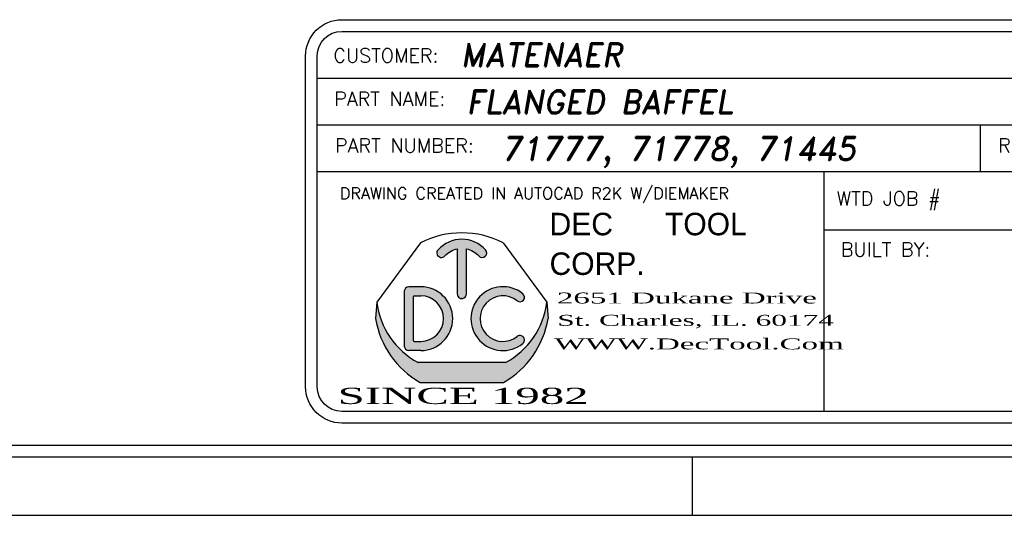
# Model space of a CAD drawing. Header units: inches. Extents: x 220 to 877, y 4 to 174.
# Tile 492 of 656: x 571.53 to 575.75, y 37.75 to 39.87. Entities that reach past the tile are written whole.
import ezdxf
from ezdxf.enums import TextEntityAlignment as Align

# ---------------------------------------------------------------- set-up
doc = ezdxf.new("R2010")
doc.units = ezdxf.units.IN
doc.header["$LTSCALE"] = 0.5
doc.header["$MEASUREMENT"] = 0
doc.layers.add('SID-M-D', color=42, linetype='Continuous')
doc.layers.add('SID-M-S', color=105, linetype='Continuous')
doc.styles.add('DARREN', font='dutchi.ttf')
doc.styles.add('PTI', font='romand.shx', dxfattribs={"oblique": 10})
doc.styles.add('R', font='ROMAND.SHX')
doc.styles.add('ROMANS', font='ROMANS.shx', dxfattribs={"height": 0.125})
doc.styles.add('TITTLE', font='vinet.ttf')

# ---------------------------------------------------------------- blocks, each defined once
blk = doc.blocks.new('*U9')
at = {"layer": 'SID-M-S'}
for p, q in [((-34.00000000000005, -0.2500000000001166), (-1.13242748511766e-14, -0.2499999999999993)), ((-34.00000000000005, -0.3000000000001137), (-1.13242748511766e-14, -0.3)), ((-4.999999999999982, -0.300000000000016), (-4.999999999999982, -0.5500000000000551)), ((-34.00000000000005, -0.550000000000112), (2.886579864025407e-15, -0.55))]:
    blk.add_line(p, q, dxfattribs=at)
blk = doc.blocks.new('JM_TITTLE_BOX_SID')
at = {"layer": 'SID-M-S'}
h = blk.add_hatch(color=5, dxfattribs=at)
edge = h.paths.add_edge_path()
edge.add_arc((-5.986244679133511, 0.4950859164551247), 0.09767006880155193, 101.536958, 138.1897)
edge.add_arc((-6.073603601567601, 0.5732219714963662), 0.01953401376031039, 138.1897, 318.1897, ccw=False)
edge.add_arc((-5.986244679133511, 0.4950859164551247), 0.1367380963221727, 41.810299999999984, 138.1897, ccw=False)
edge.add_arc((-5.898875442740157, 0.5732104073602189), 0.01953401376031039, -138.1439400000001, 41.85608500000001, ccw=False)
edge.add_arc((-5.986244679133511, 0.4950859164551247), 0.09767006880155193, 41.791991, 78.46304)
edge.add_line((-5.966710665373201, 0.5907825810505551), (-5.966710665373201, 0.3974164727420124))
edge.add_arc((-5.986244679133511, 0.3974139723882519), 0.01953401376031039, -180.0073369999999, 0.0073369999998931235, ccw=False)
edge.add_line((-6.005778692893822, 0.3974164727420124), (-6.005778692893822, 0.5907825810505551))
h = blk.add_hatch(color=5, dxfattribs=at)
h.paths.add_polyline_path([(-6.162050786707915, 0.4286702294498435), (-6.212839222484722, 0.4286702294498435, 0.4142135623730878), (-6.232373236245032, 0.4091362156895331), (-6.232373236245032, 0.1747280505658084, 0.4142135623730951), (-6.212839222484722, 0.155194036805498), (-6.162050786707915, 0.155194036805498, 1)])
h.paths.add_polyline_path([(-6.162050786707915, 0.1942620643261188), (-6.190179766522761, 0.1942620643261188, -0.4142135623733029), (-6.193305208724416, 0.1973875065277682), (-6.193305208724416, 0.3864767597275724, -0.4142135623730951), (-6.190179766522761, 0.3896022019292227), (-6.162050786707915, 0.3896022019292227, -1)], flags=16)
for color, points in [(5, [(-5.725074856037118, 0.3987513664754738, 2.079481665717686), (-5.725054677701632, 0.1851290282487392, 0.9974867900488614), (-5.749474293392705, 0.2156248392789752, -2.078486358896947), (-5.749497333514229, 0.3682578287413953, 0.9974776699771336)]), (44, [(-5.616542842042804, 0.293125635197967), (-5.622835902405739, 0.3623491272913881), (-5.622835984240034, 0.3623492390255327, -0.2467035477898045), (-5.799307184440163, 0.1044056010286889), (-6.173182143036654, 0.1044056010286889, -0.2467035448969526), (-6.349653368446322, 0.3623492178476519), (-6.349653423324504, 0.3623491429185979), (-6.355946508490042, 0.2931255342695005, 0.2250527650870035), (-6.164615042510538, 0.01845576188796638), (-5.807874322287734, 0.01845577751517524, 0.2250528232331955)])]:
    blk.add_hatch(color=color, dxfattribs=at).paths.add_polyline_path(points)
for p, q in [((-3.421997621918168, 1.32165344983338), (-3.421997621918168, 1.52165144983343)), ((-6.604933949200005, 1.32165344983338), (0.1049989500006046, 1.32165344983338)), ((-1.409017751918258, 0.9216574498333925), (-1.409017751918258, 1.32165344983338)), ((-6.604933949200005, 1.121655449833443), (0.1049989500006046, 1.121655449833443)), ((-3.766880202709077, 0.9216574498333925), (-3.766880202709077, 1.121655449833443)), ((-2.922002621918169, 0.6716599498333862), (-2.922002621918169, 1.121655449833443)), ((-6.604933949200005, 0.9216574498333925), (0.1049989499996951, 0.9216574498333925)), ((-4.43498749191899, -0.1049989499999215), (-4.43498749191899, 0.9216574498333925)), ((-2.922002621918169, 0.6716599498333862), (-2.922002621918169, 0.9216574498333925)), ((-1.409017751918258, 0.6716599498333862), (-1.409017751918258, 0.9216574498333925)), ((-4.43498749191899, 0.6716599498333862), (0.1049989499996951, 0.6716599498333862)), ((-6.162050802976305, 0.4286702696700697), (-6.212839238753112, 0.4286702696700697)), ((-6.232373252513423, 0.4091362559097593), (-6.232373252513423, 0.1747280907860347)), ((-6.193305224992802, 0.1973875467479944), (-6.193305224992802, 0.3864767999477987)), ((-6.190179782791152, 0.3896022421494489), (-6.162050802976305, 0.3896022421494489)), ((-6.349653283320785, 0.3623490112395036), (-6.355946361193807, 0.2931254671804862)), ((-5.622835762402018, 0.3623490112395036), (-5.616542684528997, 0.2931254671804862)), ((-6.190179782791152, 0.1942621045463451), (-6.162050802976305, 0.1942621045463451)), ((-6.162050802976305, 0.1551940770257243), (-6.212839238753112, 0.1551940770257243)), ((-5.799306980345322, 0.1044056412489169), (-6.17318206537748, 0.1044056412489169))]:
    blk.add_line(p, q, dxfattribs=at)
at = {"layer": 'SID-M-S', "color": 44}
for p, q in [((-6.163350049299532, 0.6167221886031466), (-6.349653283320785, 0.3623490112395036)), ((-5.809139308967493, 0.6167221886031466), (-5.622835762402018, 0.3623490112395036))]:
    blk.add_line(p, q, dxfattribs=at)
at = {"layer": 'SID-M-S', "linetype": 'Continuous'}
blk.add_line((-6.164614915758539, 0.01845566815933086), (-5.807874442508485, 0.01845566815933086), dxfattribs=at)
at = {"layer": 'SID-M-S'}
for points in [[(1.261213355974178e-13, -0.1549984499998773), (-6.499934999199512, -0.1549984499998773, -0.414213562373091), (-6.654933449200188, 1.163513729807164e-13), (-6.654933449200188, 1.416652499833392, -0.4142135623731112), (-6.499934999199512, 1.571650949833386), (1.261213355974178e-13, 1.571650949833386, -0.4142135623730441), (0.1549984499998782, 1.416652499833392), (0.1549984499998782, 1.163513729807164e-13, -0.4142135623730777)], [(1.261213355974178e-13, -0.1049989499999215), (-6.499934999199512, -0.1049989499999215, -0.4142135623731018), (-6.604933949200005, 1.163513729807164e-13), (-6.604933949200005, 1.416652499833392, -0.4142135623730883), (-6.499934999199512, 1.52165144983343), (1.261213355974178e-13, 1.52165144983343, -0.414213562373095), (0.1049989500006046, 1.416652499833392), (0.1049989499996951, 1.163513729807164e-13, -0.414213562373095)]]:
    blk.add_lwpolyline(points, format="xyb", close=True, dxfattribs=at)
for points in [[(-5.913425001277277, 0.5601760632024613, 1), (-5.884326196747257, 0.5862444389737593, 0.4472140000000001), (-6.088163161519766, 0.5862444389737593)], [(-6.059043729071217, 0.5601991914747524, -0.161305), (-6.005778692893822, 0.5907825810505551), (-6.005778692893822, 0.3974164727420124, 1.000128), (-5.966710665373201, 0.3974164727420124), (-5.966710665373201, 0.5907825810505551, -0.161387), (-5.913425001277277, 0.5601760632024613)]]:
    blk.add_lwpolyline(points, format="xyb", dxfattribs=at)
at = {"layer": 'SID-M-S', "color": 44}
blk.add_arc((-5.986244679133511, 0.2684913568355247), 0.3906802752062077, 63.04274999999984, 116.9573, dxfattribs=at)
at = {"layer": 'SID-M-S'}
for centre, radius, start, end in [((-6.073603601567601, 0.5732219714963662), 0.01953401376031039, 138.1896999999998, 318.1897), ((-6.212839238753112, 0.4091362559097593), 0.01953401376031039, 90.00001999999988, 180), ((-6.162050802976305, 0.291932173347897), 0.1367380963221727, 270, 90), ((-5.810438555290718, 0.291932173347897), 0.1367380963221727, 51.37019699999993, 308.6138100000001), ((-6.190179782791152, 0.3864767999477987), 0.003125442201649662, 90, 180), ((-6.162050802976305, 0.291932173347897), 0.09767006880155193, 270, 90), ((-5.810438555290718, 0.291932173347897), 0.09767006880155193, 51.39486399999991, 308.5955999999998), ((-5.737324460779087, 0.3835354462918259), 0.01953401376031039, 231.3559519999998, 51.16382900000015), ((-6.015936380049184, 0.4013226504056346), 0.3359850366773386, 186.6612, 242.0944999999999), ((-5.95655297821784, 0.4013226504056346), 0.3359850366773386, 297.9055, 353.3388), ((-5.970617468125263, 0.3575664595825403), 0.3906802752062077, 189.494, 240.2271), ((-6.00187189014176, 0.3575664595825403), 0.3906802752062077, 299.7728999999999, 350.506), ((-5.737302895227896, 0.2003460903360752), 0.01953401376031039, 308.387747, 128.676102), ((-6.212839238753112, 0.1747280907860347), 0.01953401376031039, 180, 270), ((-6.190179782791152, 0.1973875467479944), 0.003125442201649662, 180, 270)]:
    blk.add_arc(centre, radius, start, end, dxfattribs=at)
blk.add_point((-5.986244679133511, 0.3778818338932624), dxfattribs=at)
at = {"layer": 'SID-M-D'}
for s, height, style, p in [('CUSTOMER:', 0.0599994, 'ROMANS', (-6.536056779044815, 1.387915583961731)), ('THIS SHEET CONTAINS:', 0.0599994, 'ROMANS', (-3.346844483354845, 1.398983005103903)), ('PART NAME:', 0.0599994, 'ROMANS', (-6.532393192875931, 1.203028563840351)), ('DATE:', 0.0599994, 'ROMANS', (-1.336888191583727, 1.184117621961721)), ('PART NUMBER:', 0.0599994, 'ROMANS', (-6.528821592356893, 1.003030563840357)), ('REV:', 0.0599994, 'ROMANS', (-3.690767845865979, 1.003030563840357)), ('SCALE:', 0.0599994, 'ROMANS', (-2.862737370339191, 0.9841196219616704)), ('DWG NO', 0.0599994, 'ROMANS', (-1.336888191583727, 0.9841196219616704)), ('OF', 0.0599994, 'ROMANS', (-0.6304765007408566, 0.9841196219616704)), ('DRAWING CREATED IN AUTOCAD R2K W/DIEMAKER', 0.04999949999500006, 'R', (-6.508079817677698, 0.8033374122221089)), ('WTD JOB #', 0.0599994, 'ROMANS', (-4.381535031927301, 0.7766631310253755)), ('TOOL #', 0.0599994, 'ROMANS', (-2.868550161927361, 0.7766631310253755)), ('JOB #', 0.0599994, 'ROMANS', (-1.35556529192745, 0.7766631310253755)), ('BUILT BY:', 0.0599994, 'ROMANS', (-4.363988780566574, 0.5573605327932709))]:
    blk.add_text(s, height=height, dxfattribs=dict(at, style=style)).set_placement(p)
at = {"layer": 'SID-M-D', "style": 'PTI', "oblique": 10}
for tag, p in [('CUSTOMER', (-5.990553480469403, 1.371591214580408)), ('DIEDATAINFO', (-2.18746001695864, 1.371591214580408)), ('PARTDESCRIPTION', (-5.966376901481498, 1.169693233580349)), ('00-00-00', (-1.009105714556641, 1.167793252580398)), ('PARTNUMBER', (-5.81595049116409, 0.9696952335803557)), ('REV', (-3.360356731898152, 0.9696952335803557)), ('SCALE', (-2.520436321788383, 0.9677952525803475)), ('SH', (-0.8571950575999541, 0.9677952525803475)), ('SHX', (-0.4057438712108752, 0.9677952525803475)), ('WTD', (-3.839149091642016, 0.7480887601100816)), ('TOOL', (-2.472915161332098, 0.7480887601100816)), ('JOB', (-0.9225366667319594, 0.7480887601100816))]:
    blk.add_attdef(tag, p, '', height=0.09999900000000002, dxfattribs=at)
blk.add_attdef('BUILT', text='', height=0.2499630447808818, dxfattribs=at).set_placement((-2.336101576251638, 0.2076912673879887), align=Align.CENTER)
at = {"layer": 'SID-M-S', "color": 44, "style": 'TITTLE'}
for s, p in [('DEC', (-5.610695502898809, 0.6488078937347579)), ('TOOL', (-5.116590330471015, 0.6488078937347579)), ('CORP.', (-5.610695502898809, 0.4791041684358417))]:
    blk.add_text(s, height=0.09613037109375, dxfattribs=at).set_placement(p)
at = {"layer": 'SID-M-S', "color": 44, "style": 'DARREN'}
for s, height, width, p in [('2651 Dukane Drive', 0.04671936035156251, 2, (-5.579307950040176, 0.356817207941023)), ('St. Charles, IL. 60174', 0.04671936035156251, 1.9, (-5.577648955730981, 0.2612505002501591)), ('WWW.DecTool.Com', 0.04671936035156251, 2, (-5.590066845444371, 0.1603595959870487)), ('SINCE 1982', 0.06921386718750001, 2, (-6.517871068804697, -0.07335393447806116))]:
    blk.add_text(s, height=height, dxfattribs=dict(at, width=width)).set_placement(p)

msp = doc.modelspace()

# ---------------------------------------------------------------- block references
at = {"layer": 'SID-M-D'}
msp.add_blockref('*U9', (579.4107340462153, 38.30166505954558), dxfattribs=at)
at = {"layer": 'SID-M-S'}
msp.add_blockref('JM_TITTLE_BOX_SID', (579.4107340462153, 38.30166505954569), dxfattribs=at).add_auto_attribs({'CUSTOMER': 'MATENAER', 'PARTDESCRIPTION': 'FLANGED BAFFEL', '00-00-00': '5-27-25', 'PARTNUMBER': '71777, 71778, 71445', 'SCALE': '1:1', 'TOOL': 'P227S', 'JOB': '23990', 'DIEDATAINFO': 'SIDE ELEVATION VIEW'})

doc.saveas('drawing.dxf')
